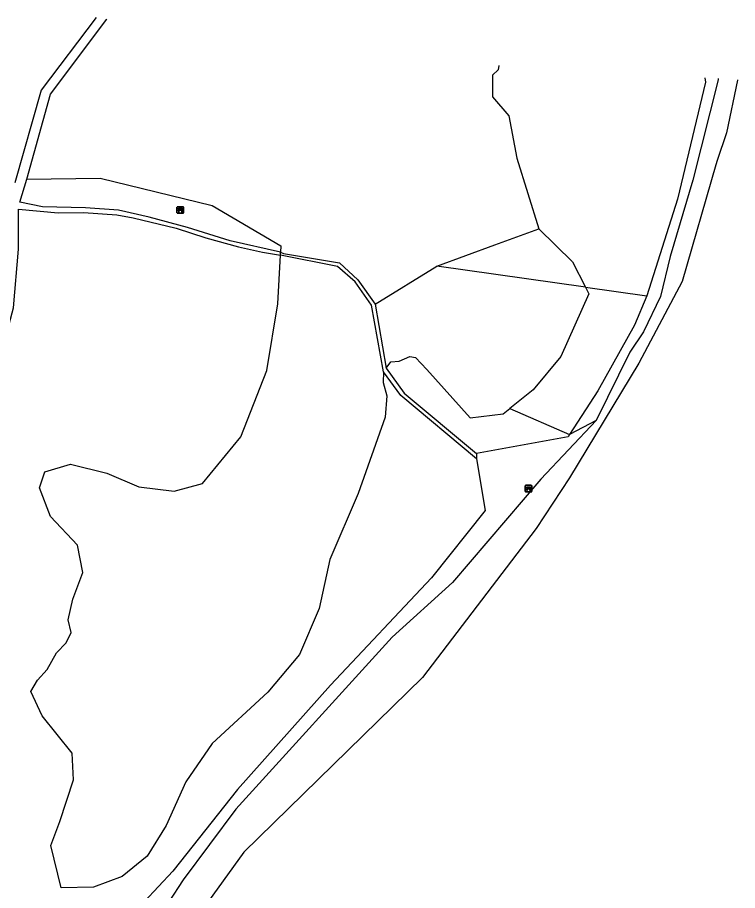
# Model space of a CAD drawing. Extents: x 162082 to 163393, y 388091 to 388632.
# Drawn here: x 163284.3 to 163393.5, y 388371.5 to 388503.9 of the extents above; entities that cross this region are included whole.
import ezdxf

# ---------------------------------------------------------------- set-up
doc = ezdxf.new("R2010")
doc.units = 0
for name, color, linetype in [('IMGEO_Bank', 7, 'Continuous'), ('IMGEO_Grasland_overig', 7, 'Continuous'), ('IMGEO_Groenvoorziening', 7, 'Continuous'), ('IMGEO_Loofbos', 7, 'Continuous'), ('IMGEO_Rivier', 7, 'Continuous')]:
    doc.layers.add(name, color=color, linetype=linetype)

msp = doc.modelspace()

# ---------------------------------------------------------------- linework, layer by layer
at = {"layer": 'IMGEO_Bank'}
for p, q in [((163308.5, 388474.29), (163308.5, 388475.13)), ((163308.5, 388475.13), (163308.5, 388474.29)), ((163308.58, 388475.21), (163309.42, 388475.21)), ((163309.42, 388475.21), (163308.58, 388475.21)), ((163309.43, 388474.21), (163308.59, 388474.21)), ((163308.59, 388474.21), (163309.43, 388474.21)), ((163308.81, 388474.72), (163308.81, 388474.82)), ((163309.2, 388474.61), (163308.81, 388474.61)), ((163309.14, 388474.83), (163308.86, 388474.83)), ((163308.86, 388474.82), (163308.86, 388474.72)), ((163308.86, 388474.71), (163309.14, 388474.71)), ((163309.15, 388474.72), (163309.15, 388474.82)), ((163309.19, 388474.82), (163309.19, 388474.72)), ((163309.5, 388475.14), (163309.5, 388474.3)), ((163309.5, 388474.3), (163309.5, 388475.14)), ((163361.31, 388432.04), (163361.31, 388432.88)), ((163361.31, 388432.88), (163361.31, 388432.04)), ((163361.38, 388432.96), (163362.22, 388432.96)), ((163362.22, 388432.96), (163361.38, 388432.96)), ((163362.23, 388431.96), (163361.39, 388431.96)), ((163361.39, 388431.96), (163362.23, 388431.96)), ((163362, 388432.36), (163361.61, 388432.36)), ((163361.62, 388432.47), (163361.62, 388432.58)), ((163361.66, 388432.58), (163361.66, 388432.47)), ((163361.95, 388432.58), (163361.67, 388432.58)), ((163361.67, 388432.46), (163361.95, 388432.46)), ((163361.95, 388432.47), (163361.95, 388432.58)), ((163362, 388432.58), (163362, 388432.47)), ((163362.31, 388432.89), (163362.31, 388432.05)), ((163362.31, 388432.05), (163362.31, 388432.89))]:
    msp.add_line(p, q, dxfattribs=at)
for points in [[(163308.75, 388474.61), (163308.61, 388474.61), (163308.72, 388474.71), (163308.81, 388474.71)], [(163308.81, 388474.83), (163308.72, 388474.83), (163308.72, 388474.99), (163309.28, 388474.99), (163309.28, 388474.83), (163309.2, 388474.83)], [(163308.8, 388474.6), (163308.8, 388474.39), (163308.76, 388474.39), (163308.76, 388474.6)], [(163309.2, 388474.71), (163309.28, 388474.71), (163309.4, 388474.61), (163309.26, 388474.61)], [(163309.25, 388474.6), (163309.25, 388474.39), (163309.21, 388474.39), (163309.21, 388474.6)], [(163361.55, 388432.36), (163361.41, 388432.36), (163361.52, 388432.46), (163361.61, 388432.46)], [(163361.61, 388432.58), (163361.52, 388432.58), (163361.52, 388432.74), (163362.09, 388432.74), (163362.09, 388432.58), (163362, 388432.58)], [(163361.6, 388432.36), (163361.6, 388432.15), (163361.56, 388432.15), (163361.56, 388432.36)], [(163362, 388432.46), (163362.09, 388432.46), (163362.2, 388432.36), (163362.06, 388432.36)], [(163362.05, 388432.36), (163362.05, 388432.15), (163362.01, 388432.15), (163362.01, 388432.36)]]:
    msp.add_lwpolyline(points, dxfattribs=at)
for centre, radius, start, end in [((163308.58, 388475.13), 0.0779, 92.4484, 184.2845), ((163308.58, 388475.13), 0.0779, 92.4484, 184.2845), ((163308.58, 388474.29), 0.0779, 182.4484, 274.2845), ((163308.58, 388474.29), 0.0779, 182.4484, 274.2845), ((163308.75, 388474.6), 0.00671, 2.8957, 87.1043), ((163308.81, 388474.6), 0.00671, 92.8957, 177.1043), ((163308.81, 388474.82), 0.00671, 2.8957, 87.1043), ((163308.81, 388474.72), 0.00671, 272.8957, 357.1043), ((163308.86, 388474.82), 0.00671, 92.8957, 177.1043), ((163308.86, 388474.72), 0.00671, 182.8957, 267.1043), ((163309.14, 388474.82), 0.00671, 2.8957, 87.1043), ((163309.14, 388474.72), 0.00671, 272.8957, 357.1043), ((163309.2, 388474.82), 0.00671, 92.8957, 177.1043), ((163309.2, 388474.72), 0.00671, 182.8957, 267.1043), ((163309.2, 388474.6), 0.00671, 2.8957, 87.1043), ((163309.26, 388474.6), 0.00671, 92.8957, 177.1043), ((163309.42, 388475.13), 0.0779, 2.4484, 94.2845), ((163309.42, 388475.13), 0.0779, 2.4484, 94.2845), ((163309.42, 388474.29), 0.0779, 272.4484, 4.2845), ((163309.42, 388474.29), 0.0779, 272.4484, 4.2845), ((163361.39, 388432.89), 0.0779, 92.4484, 184.2845), ((163361.39, 388432.89), 0.0779, 92.4484, 184.2845), ((163361.39, 388432.04), 0.0779, 182.4484, 274.2845), ((163361.39, 388432.04), 0.0779, 182.4484, 274.2845), ((163361.55, 388432.35), 0.00671, 2.8957, 87.1043), ((163361.61, 388432.35), 0.00671, 92.8957, 177.1043), ((163361.61, 388432.58), 0.00671, 2.8957, 87.1043), ((163361.61, 388432.47), 0.00671, 272.8957, 357.1043), ((163361.67, 388432.58), 0.00671, 92.8957, 177.1043), ((163361.67, 388432.47), 0.00671, 182.8957, 267.1043), ((163361.95, 388432.58), 0.00671, 2.8957, 87.1043), ((163361.95, 388432.47), 0.00671, 272.8957, 357.1043), ((163362, 388432.58), 0.00671, 92.8957, 177.1043), ((163362, 388432.47), 0.00671, 182.8957, 267.1043), ((163362, 388432.35), 0.00671, 2.8957, 87.1043), ((163362.06, 388432.35), 0.00671, 92.8957, 177.1043), ((163362.23, 388432.89), 0.0779, 2.4484, 94.2845), ((163362.23, 388432.89), 0.0779, 2.4484, 94.2845), ((163362.23, 388432.04), 0.0779, 272.4484, 4.2845), ((163362.23, 388432.04), 0.0779, 272.4484, 4.2845)]:
    msp.add_arc(centre, radius, start, end, dxfattribs=at)
at = {"layer": 'IMGEO_Grasland_overig'}
for points in [[(163296.27, 388503.91), (163296.27, 388503.91), (163287.91, 388492.9), (163283.94, 388478.82)], [(163390.55, 388494.65), (163390.57, 388494.43), (163386.71, 388479.24), (163383.27, 388467.65), (163381.79, 388461.57), (163379.25, 388456.25), (163377.14, 388453.14), (163372.03, 388442.8)], [(163388.51, 388494.77), (163388.64, 388494.1), (163384.36, 388476.35), (163379.74, 388461.68)], [(163324.2, 388468.3), (163316.55, 388470.02), (163310.09, 388472.06), (163304.3, 388473.63), (163299.65, 388474.66), (163294.64, 388475.04), (163288.1, 388475.18), (163284.69, 388475.89), (163285.73, 388479.4)], [(163253.53, 388369.78), (163252.34, 388374.09), (163254.56, 388382.04), (163255.94, 388388.17), (163257.69, 388394.83), (163260.25, 388405.58), (163262.79, 388409.96), (163266.28, 388418.77), (163269.21, 388427.46), (163271.61, 388432.6), (163276.92, 388441.59), (163281.3, 388450.93), (163283.72, 388459.89), (163284.49, 388468.78), (163284.45, 388474.82), (163290.46, 388474.26), (163294.33, 388474.33), (163299.4, 388473.97), (163301.88, 388473.52), (163308.36, 388471.93), (163312.89, 388470.51), (163317.81, 388469.11), (163321.47, 388468.3), (163324.18, 388467.85)], [(163324.18, 388467.85), (163324.2, 388468.3)], [(163379.74, 388461.68), (163377.89, 388457.22), (163372.33, 388447.27), (163368.03, 388440.64)], [(163340.23, 388450.72), (163342.93, 388446.93), (163353.91, 388437.78)], [(163353.91, 388436.97), (163342.43, 388446.57), (163339.8, 388450.16)], [(163372.03, 388442.8), (163363.64, 388433.9), (163350.26, 388418.22), (163341.12, 388409.91), (163317.4, 388383.84), (163309.43, 388373.12), (163307.27, 388369.77), (163303.61, 388362.4), (163301.14, 388352.08), (163297.71, 388339.09), (163295.28, 388331.18), (163291, 388325.36), (163286.46, 388319.52), (163278, 388311.79), (163271.59, 388307.55), (163267.15, 388305.28), (163259.57, 388303.42), (163253.06, 388304.24), (163246.66, 388305.43), (163242.01, 388306.72), (163236.76, 388307.65), (163234.95, 388307.65), (163229.01, 388306.64)], [(163372.03, 388442.8), (163368.03, 388440.64)], [(163368.03, 388440.64), (163367.83, 388440.33), (163353.91, 388437.78)], [(163353.91, 388437.78), (163353.91, 388436.97)], [(163353.91, 388436.97), (163355.21, 388429.13), (163347.11, 388418.91), (163331.78, 388402.64), (163317.65, 388386.8), (163307.89, 388374.42), (163301.35, 388367.48)]]:
    msp.add_lwpolyline(points, dxfattribs=at)
at = {"layer": 'IMGEO_Groenvoorziening'}
for points in [[(163363.37, 388471.87), (163368.48, 388466.87), (163370.45, 388462.99)], [(163370.45, 388462.99), (163379.74, 388461.68)], [(163358.96, 388444.6), (163368.03, 388440.64)]]:
    msp.add_lwpolyline(points, dxfattribs=at)
at = {"layer": 'IMGEO_Loofbos'}
for points in [[(163285.73, 388479.4), (163289.32, 388492.25), (163297.86, 388503.65), (163297.86, 388503.65)], [(163357.29, 388496.64), (163357.18, 388495.99), (163356.32, 388495.18), (163356.32, 388491.89), (163358.82, 388488.97), (163360.01, 388482.58), (163363.37, 388471.87)], [(163285.73, 388479.4), (163296.84, 388479.56), (163313.84, 388475.39), (163324.25, 388469.26), (163324.2, 388468.3)], [(163347.9, 388466.19), (163356.7, 388469.42), (163363.37, 388471.87)], [(163339.8, 388450.16), (163339.74, 388448.57), (163340.33, 388446.52), (163340.07, 388443.28), (163335.99, 388431.73), (163331.69, 388421.73), (163330.04, 388414.26), (163327.07, 388407.29), (163322.27, 388401.6), (163313.81, 388393.8), (163309.85, 388387.98), (163306.87, 388381.39), (163303.96, 388376.69), (163300.2, 388373.65), (163295.83, 388372), (163290.94, 388371.92), (163289.38, 388378.35), (163290.74, 388381.98), (163292.8, 388388.29), (163292.6, 388392.32), (163288.05, 388398), (163286.36, 388401.71), (163287.36, 388403.39), (163288.82, 388405.04), (163290.22, 388407.53), (163291.72, 388409.07), (163292.45, 388410.61), (163291.99, 388412.57), (163292.7, 388415.68), (163294.22, 388419.74), (163293.41, 388423.89), (163289.31, 388428.25), (163287.66, 388432.55), (163288.45, 388434.99), (163292.35, 388436.18), (163297.84, 388434.79), (163302.73, 388432.74), (163308.08, 388432.08), (163312.38, 388433.21), (163318.17, 388440.3), (163322.14, 388450.35), (163323.79, 388460.47), (163324.18, 388467.85)], [(163339.8, 388450.16), (163337.97, 388460.29), (163335.5, 388463.81), (163332.84, 388466.16), (163324.18, 388467.85)], [(163324.2, 388468.3), (163324.67, 388468.12), (163333.12, 388466.69), (163335.92, 388464.14), (163338.53, 388460.43)], [(163338.53, 388460.43), (163347.9, 388466.19)], [(163370.45, 388462.99), (163347.9, 388466.19)], [(163370.45, 388462.99), (163370.96, 388461.99), (163366.69, 388452.47), (163362.49, 388447.46), (163358.96, 388444.6)], [(163338.53, 388460.43), (163340.23, 388450.72)], [(163340.23, 388450.72), (163340.93, 388451.67), (163342.18, 388451.78), (163343.8, 388452.5), (163344.65, 388452.35), (163346.4, 388450.5), (163352.97, 388443.19), (163357.97, 388443.81), (163358.96, 388444.6)]]:
    msp.add_lwpolyline(points, dxfattribs=at)
at = {"layer": 'IMGEO_Rivier'}
msp.add_lwpolyline([(163393.49, 388494.47), (163393.48, 388494.41), (163391.82, 388486.42), (163390.41, 388482.2), (163390.22, 388481.57), (163385.11, 388463.89), (163378.52, 388451.5), (163368.03, 388434.1), (163362.95, 388426.43), (163345.72, 388403.79), (163318.65, 388377.33), (163312.37, 388368.62)], dxfattribs=at)

doc.saveas('drawing.dxf')
